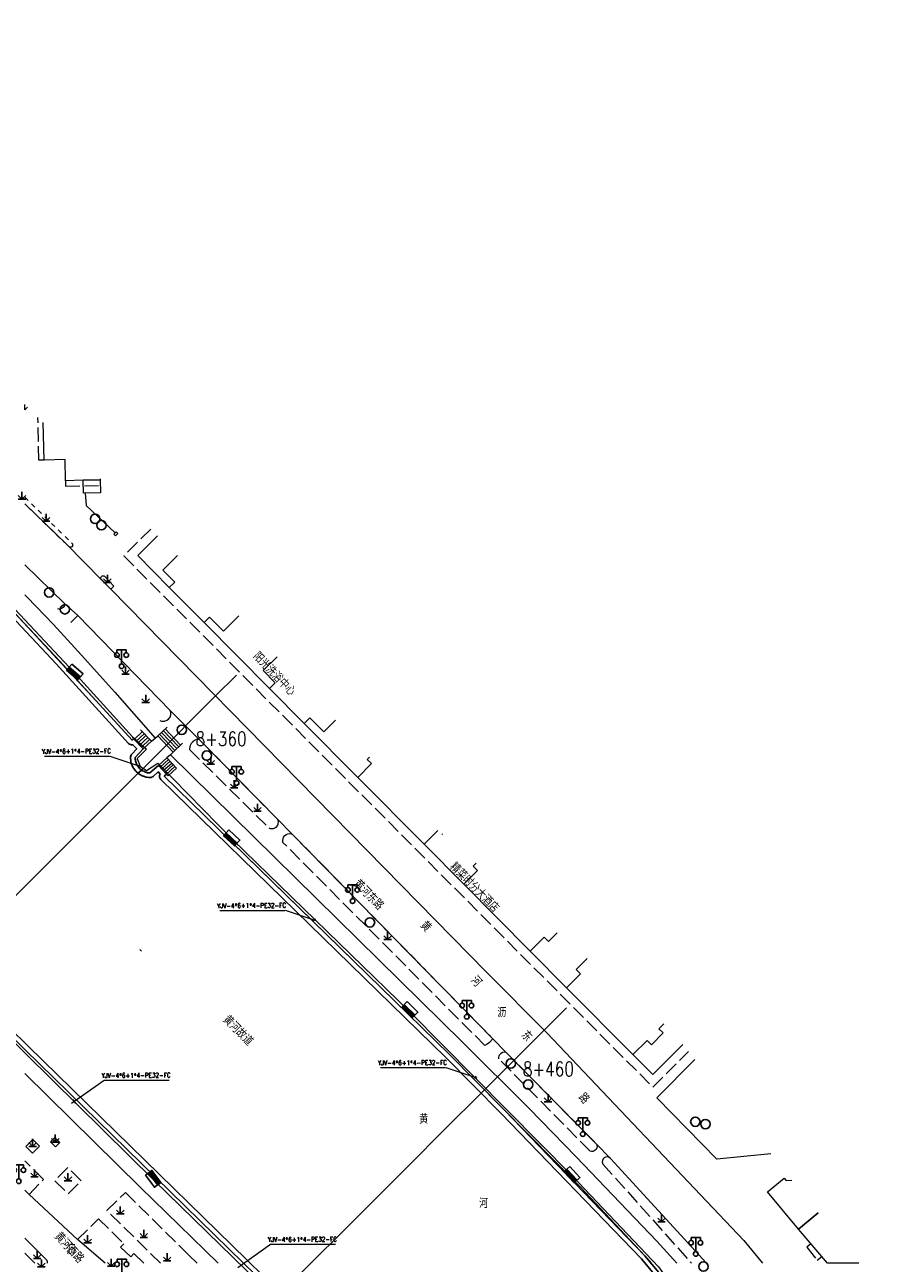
# Model space of a CAD drawing. Extents: x 39508475 to 39522402, y 3783947 to 3795549.
# Tile 323 of 323: x 39517250 to 39517433, y 3793750 to 3794014. Entities that reach past the tile are written whole.
import ezdxf
from ezdxf.enums import TextEntityAlignment as Align

# ---------------------------------------------------------------- set-up
doc = ezdxf.new("R2010")
doc.units = 0
doc.linetypes.add('X0', pattern=[4, 3, -1])
doc.linetypes.add('X6', pattern=[2, 1, -1])
doc.layers.get('0').update_dxf_attribs({"linetype": 'CONTINUOUS'})
for name, color, linetype in [('DLSS', 4, 'CONTINUOUS'), ('JCDL_DMX_F', 30, 'CONTINUOUS'), ('JCDL_JMDD_F', 231, 'CONTINUOUS'), ('JCDL_JMDX_F', 231, 'CONTINUOUS'), ('JCDL_JT_ZJ', 100, 'CONTINUOUS'), ('JCDL_JTD_F', 100, 'CONTINUOUS'), ('JCDL_SX_ZJ', 5, 'CONTINUOUS'), ('JCDL_SXX_F', 5, 'CONTINUOUS'), ('JMD', 6, 'CONTINUOUS'), ('SXSS', 5, 'CONTINUOUS'), ('ZBTZ', 3, 'CONTINUOUS'), ('拆迁面积', 10, 'CONTINUOUS'), ('断面线', 2, 'CONTINUOUS')]:
    doc.layers.add(name, color=color, linetype=linetype)
for name, color, linetype, lineweight in [('JCDL_JMDX', 1, 'CONTINUOUS', 0), ('JCDL_ZBX_F', 7, 'CONTINUOUS', 0), ('TEXTL_ZJ', 7, 'CONTINUOUS', 0), ('道路照明-管道', 40, 'CONTINUOUS', 18)]:
    doc.layers.add(name, color=color, linetype=linetype, lineweight=lineweight)
doc.styles.add('HZ', font='rs', dxfattribs={"width": 0.8, "bigfont": 'hztxt'})
doc.styles.get("Standard").update_dxf_attribs({"font": 'txt', "width": 1.1})
doc.linetypes.add('HOT_WATER_SUPPLY', pattern='A,12.7,-5.08,["HW",Standard,S=2.54,R=0,X=-2.54,Y=-1.27],-5.08', length=22.86)
doc.linetypes.add('X19', pattern='A,4.5,[145,symbolx.shx,S=1,R=0,X=0,Y=1],4.5,-0.5,[146,symbolx.shx,S=1,R=0,X=0,Y=0],-0.5', length=10)
doc.linetypes.add('X35', pattern='A,2,[150,AAA.SHX,S=1,R=0,X=0,Y=1],2,[177,AAA.SHX,S=1,R=0,X=0,Y=0.8],1e-09', length=4)
doc.linetypes.add('ZIGZAG', pattern='A,0.00254,-5.08,[131,ltypeshp.shx,S=5.08,R=0,X=-5.08,Y=0],-10.16,[131,ltypeshp.shx,S=5.08,R=180,X=5.08,Y=0],-5.08', length=20.32254)

# ---------------------------------------------------------------- blocks, each defined once
blk = doc.blocks.new('5820000')
at = {"color": 0, "linetype": 'Continuous'}
blk.add_circle((0, 0), 1, dxfattribs=at)
blk = doc.blocks.new('9530003')
at = {"color": 0}
for p, q in [((-0.8, 0), (0.8, 0)), ((0, 0), (0, 1.6))]:
    blk.add_line(p, q, dxfattribs=at)
at = {"color": 0, "linetype": 'Continuous'}
for points in [[(0, 0), (-0.8, 0.8)], [(0, 0), (0.8, 0.8)]]:
    blk.add_lwpolyline(points, dxfattribs=at)
blk = doc.blocks.new('3521000')
at = {"color": 0}
for p, q in [((-1, 3.5), (1, 3.5)), ((0, 0.5), (0, 3.5))]:
    blk.add_line(p, q, dxfattribs=at)
at = {"color": 0, "linetype": 'Continuous', "flags": 128}
for points in [[(-1, 3.5), (-1, 2.9)], [(1, 3.5), (1, 2.9)]]:
    blk.add_lwpolyline(points, dxfattribs=at)
at = {"color": 0}
for centre in [(-1, 2.4), (1, 2.4), (0, 0)]:
    blk.add_circle(centre, 0.5, dxfattribs=at)
blk = doc.blocks.new('控制箱')
at = {"layer": '拆迁面积', "ltscale": 0.1}
blk.add_hatch(color=3, dxfattribs=at).paths.add_polyline_path([(39516847.8, 3790949.3), (39516847.8, 3790957.8), (39516815.7, 3790957.8), (39516815.7, 3790949.3)])
at = {"layer": '拆迁面积', "color": 3, "ltscale": 0.1}
blk.add_line((39516815.7, 3790957.8), (39516847.8, 3790957.8), dxfattribs=at)
blk.add_lwpolyline([(39516815.7, 3790966.3), (39516847.8, 3790966.3), (39516847.8, 3790949.3), (39516815.7, 3790949.3)], close=True, dxfattribs=at)

msp = doc.modelspace()

# ---------------------------------------------------------------- linework, layer by layer
at = {"layer": 'DLSS', "linetype": 'X6', "lineweight": 0}
for points in [[(39517250, 3793913.44036), (39517259.98601, 3793903.693), (39517260.02731, 3793903.66668), (39517260.13243, 3793903.56462), (39517260.16088, 3793903.52331), (39517260.20576, 3793903.31859), (39517260.19134, 3793903.05139), (39517260.05901, 3793902.87601), (39517259.87018, 3793902.77475), (39517259.76071, 3793902.75755), (39517259.44394, 3793902.82302)], [(39517259.44394, 3793902.82302), (39517258.87585, 3793903.39274), (39517250, 3793912.01234)]]:
    msp.add_lwpolyline(points, dxfattribs=at)
at = {"layer": 'DLSS', "linetype": 'Continuous', "lineweight": 20}
for points in [[(39517250, 3793912.01234), (39517258.87585, 3793903.39274), (39517266.404, 3793895.843), (39517268.393, 3793893.828), (39517348.506, 3793812.11501), (39517361.39963, 3793799.12747), (39517403.44034, 3793754.81485), (39517407.43542, 3793750)], [(39517250, 3793899.02348), (39517258.494, 3793890.783), (39517261.31299, 3793888.177), (39517281.034, 3793867.91701), (39517287.15399, 3793861.809), (39517303.978, 3793844.677), (39517307.08299, 3793841.57), (39517349.84801, 3793797.90401), (39517352.577, 3793795.088), (39517371.93001, 3793775.503), (39517374.99001, 3793772.372), (39517395.44339, 3793750)], [(39517409.19266, 3793773.33172), (39517397.65, 3793772.18601), (39517384.828, 3793785.31501), (39517392.96845, 3793793.49434)], [(39517267.13499, 3793750), (39517261.28, 3793755.043), (39517250.916, 3793764.697), (39517250, 3793765.61002)]]:
    msp.add_lwpolyline(points, dxfattribs=at)
at = {"layer": 'DLSS', "linetype": 'Continuous', "lineweight": 0}
for points in [[(39517250, 3793755.35176), (39517254.66917, 3793750.74948), (39517254.69747, 3793750.67813), (39517254.72075, 3793750.60497), (39517254.73929, 3793750.53048), (39517254.75302, 3793750.45495), (39517254.76188, 3793750.37869), (39517254.76583, 3793750.30202), (39517254.76485, 3793750.22526), (39517254.75896, 3793750.14872), (39517254.74817, 3793750.07271), (39517254.73304, 3793750)], [(39517252.17987, 3793750), (39517251.85901, 3793750.297), (39517250, 3793752.14085)]]:
    msp.add_lwpolyline(points, dxfattribs=at)
at = {"layer": 'JCDL_DMX_F', "color": 3, "linetype": 'X35', "lineweight": 0}
for points in [[(39517250, 3793892.62886), (39517250.512, 3793892.11), (39517256.10685, 3793886.25845), (39517262.13085, 3793879.72662), (39517269.18216, 3793871.84829), (39517277.792, 3793862.045)], [(39517389.11014, 3793750), (39517384.894, 3793754.738), (39517367.681, 3793772.718), (39517357.641, 3793783.039), (39517343.349, 3793797.24401), (39517281.099, 3793858.493)], [(39517250, 3793790.46169), (39517274.63301, 3793766.25), (39517291.29191, 3793750)]]:
    msp.add_lwpolyline(points, dxfattribs=at)
at = {"layer": 'JCDL_JMDX', "color": 6, "lineweight": 0}
for points in [[(39517116.83347, 3794000), (39517135.84601, 3793989.348), (39517137.381, 3793988.336), (39517139.80101, 3793985.75599), (39517143.95, 3793982.09799), (39517151.052, 3793978.067), (39517155.443, 3793976.527), (39517158.465, 3793974.828), (39517159.88299, 3793973.878), (39517161.32399, 3793972.71701), (39517170.338, 3793963.70001), (39517243.23, 3793893.626), (39517265.164, 3793870.073)], [(39517273.2092, 3793861.89393), (39517272.888, 3793861.59001), (39517257.43999, 3793878.55599), (39517250, 3793886.44627)], [(39517280.25441, 3793854.34166), (39517279.761, 3793853.893), (39517340.557, 3793794.61199), (39517368.622, 3793766.134), (39517382.29999, 3793751.58199), (39517383.68164, 3793750)], [(39517296.70023, 3793750), (39517250, 3793795.61753)]]:
    msp.add_lwpolyline(points, dxfattribs=at)
at = {"layer": 'JCDL_JMDX', "color": 6, "linetype": 'X0', "lineweight": 0}
for points in [[(39517254.11299, 3793921.33201), (39517252.98552, 3793921.31165), (39517252.82101, 3793930.42589)], [(39517258.65499, 3793916.94701), (39517258.71417, 3793915.794), (39517266.1027, 3793915.92973)], [(39517276.89669, 3793906.64645), (39517271.123, 3793900.921), (39517383.98601, 3793787.583), (39517391.62278, 3793795.16667)], [(39517417.72147, 3793754.16861), (39517416.828, 3793753.404), (39517419.07601, 3793750.65499), (39517420.03262, 3793751.44298)]]:
    msp.add_lwpolyline(points, dxfattribs=at)
at = {"layer": 'JCDL_JMDX', "color": 6, "linetype": 'X19', "lineweight": 0}
msp.add_lwpolyline([(39517262.858, 3793914.32399), (39517263.135, 3793911.637), (39517269.2596, 3793905.85191)], dxfattribs=at)
at = {"layer": 'JCDL_JMDX', "color": 6, "linetype": 'Continuous', "lineweight": 0}
for points in [[(39517273.34848, 3793861.74673), (39517275.06516, 3793863.37117)], [(39517282.44958, 3793859.80757), (39517279.15758, 3793863.26757)], [(39517282.84772, 3793860.18638), (39517279.55572, 3793863.64638)], [(39517283.24587, 3793860.56519), (39517279.95385, 3793864.02519)], [(39517273.73196, 3793861.34147), (39517275.45333, 3793862.97033)], [(39517274.11545, 3793860.93621), (39517275.84149, 3793862.5695)], [(39517274.49893, 3793860.53095), (39517276.22966, 3793862.16866)], [(39517274.88242, 3793860.12569), (39517276.61783, 3793861.76783)], [(39517275.2659, 3793859.72042), (39517277.006, 3793861.36699)], [(39517281.6533, 3793859.04996), (39517278.3613, 3793862.50996)], [(39517282.05144, 3793859.42876), (39517278.75944, 3793862.88876)], [(39517280.327, 3793857.85), (39517278.54101, 3793856.22602)], [(39517278.88153, 3793855.85152), (39517280.6655, 3793857.47367)], [(39517279.22205, 3793855.47703), (39517281.004, 3793857.09734)], [(39517279.56258, 3793855.10253), (39517281.3425, 3793856.721)], [(39517279.911, 3793854.71934), (39517281.67705, 3793856.34907)], [(39517280.2535, 3793854.34267), (39517282.01753, 3793855.97054)], [(39517280.596, 3793853.966), (39517282.35801, 3793855.592)]]:
    msp.add_lwpolyline(points, dxfattribs=at)
at = {"layer": 'JCDL_JMDX_F', "linetype": 'Continuous', "lineweight": 0}
for points in [[(39517269.85299, 3793905.71701), (39517269.357, 3793905.224), (39517268.99464, 3793905.58856), (39517269.49065, 3793906.08156), (39517269.85299, 3793905.71701)], [(39517274.677, 3793863.772), (39517277.006, 3793861.36699)], [(39517280.352, 3793864.404), (39517278.3613, 3793862.50996)], [(39517272.965, 3793862.152), (39517275.2659, 3793859.72042)], [(39517277.006, 3793861.36699), (39517277.792, 3793862.045)], [(39517277.792, 3793862.045), (39517278.3613, 3793862.50996)], [(39517283.64401, 3793860.944), (39517281.6533, 3793859.04996)], [(39517273.54748, 3793857.92987), (39517275.2659, 3793859.72042)], [(39517273.54859, 3793857.80312), (39517273.54748, 3793857.92987)], [(39517273.55498, 3793857.67652), (39517273.54859, 3793857.80312)], [(39517281.099, 3793858.493), (39517280.327, 3793857.85)], [(39517280.327, 3793857.85), (39517282.35801, 3793855.592)], [(39517281.6533, 3793859.04996), (39517281.099, 3793858.493)], [(39517273.56622, 3793857.55026), (39517273.55498, 3793857.67652)], [(39517273.58229, 3793857.42452), (39517273.56622, 3793857.55026)], [(39517273.60318, 3793857.29949), (39517273.58229, 3793857.42452)], [(39517273.62885, 3793857.17536), (39517273.60318, 3793857.29949)], [(39517273.65927, 3793857.0523), (39517273.62885, 3793857.17536)], [(39517273.69439, 3793856.9305), (39517273.65927, 3793857.0523)], [(39517273.73415, 3793856.81014), (39517273.69439, 3793856.9305)], [(39517273.77851, 3793856.69139), (39517273.73415, 3793856.81014)], [(39517273.82739, 3793856.57443), (39517273.77851, 3793856.69139)], [(39517273.88072, 3793856.45943), (39517273.82739, 3793856.57443)], [(39517273.93842, 3793856.34657), (39517273.88072, 3793856.45943)], [(39517274.00042, 3793856.236), (39517273.93842, 3793856.34657)], [(39517274.06661, 3793856.1279), (39517274.00042, 3793856.236)], [(39517274.1369, 3793856.02241), (39517274.06661, 3793856.1279)], [(39517274.21119, 3793855.9197), (39517274.1369, 3793856.02241)], [(39517274.28936, 3793855.81991), (39517274.21119, 3793855.9197)], [(39517274.37131, 3793855.7232), (39517274.28936, 3793855.81991)], [(39517274.417, 3793855.673), (39517274.37131, 3793855.7232)], [(39517274.45691, 3793855.6297), (39517274.417, 3793855.673)], [(39517274.54603, 3793855.53956), (39517274.45691, 3793855.6297)], [(39517274.63855, 3793855.45291), (39517274.54603, 3793855.53956)], [(39517274.73432, 3793855.36987), (39517274.63855, 3793855.45291)], [(39517274.83321, 3793855.29056), (39517274.73432, 3793855.36987)], [(39517274.93507, 3793855.21511), (39517274.83321, 3793855.29056)], [(39517275.03975, 3793855.14362), (39517274.93507, 3793855.21511)], [(39517275.1471, 3793855.07621), (39517275.03975, 3793855.14362)], [(39517275.25695, 3793855.01296), (39517275.1471, 3793855.07621)], [(39517278.54101, 3793856.22602), (39517276.709, 3793854.607)], [(39517278.54101, 3793856.22602), (39517280.596, 3793853.966)], [(39517275.36916, 3793854.95398), (39517275.25695, 3793855.01296)], [(39517275.48354, 3793854.89934), (39517275.36916, 3793854.95398)], [(39517275.59993, 3793854.84913), (39517275.48354, 3793854.89934)], [(39517275.71817, 3793854.80343), (39517275.59993, 3793854.84913)], [(39517275.83807, 3793854.7623), (39517275.71817, 3793854.80343)], [(39517275.95946, 3793854.7258), (39517275.83807, 3793854.7623)], [(39517276.08217, 3793854.69399), (39517275.95946, 3793854.7258)], [(39517276.206, 3793854.66691), (39517276.08217, 3793854.69399)], [(39517276.33078, 3793854.6446), (39517276.206, 3793854.66691)], [(39517276.45633, 3793854.6271), (39517276.33078, 3793854.6446)], [(39517276.58246, 3793854.61442), (39517276.45633, 3793854.6271)], [(39517276.709, 3793854.607), (39517276.58246, 3793854.61442)]]:
    msp.add_lwpolyline(points, dxfattribs=at)
at = {"layer": 'JCDL_SXX_F', "color": 142, "linetype": 'Continuous', "lineweight": 0, "true_color": 0x00a0e9}
msp.add_lwpolyline([(39517274.90011, 3793816.60369), (39517274.52562, 3793816.93498)], dxfattribs=at)
at = {"layer": 'JCDL_ZBX_F', "color": 114, "linetype": 'X0', "lineweight": 0, "true_color": 0x009944}
for points in [[(39517269.022, 3793894.43799), (39517268.393, 3793893.828), (39517266.3684, 3793895.87654), (39517266.30897, 3793895.95412), (39517266.25214, 3793896.0889), (39517266.23811, 3793896.18561), (39517266.24394, 3793896.28317), (39517266.2694, 3793896.37752), (39517266.34187, 3793896.50458), (39517266.44923, 3793896.60393), (39517266.53538, 3793896.65008), (39517266.70705, 3793896.68139), (39517266.84603, 3793896.65776), (39517267.02563, 3793896.57386), (39517267.131, 3793896.45), (39517269.022, 3793894.43799)], [(39517258.494, 3793890.783), (39517258.47936, 3793890.49012), (39517258.3894, 3793890.21097), (39517258.18126, 3793889.90987), (39517257.95578, 3793889.74016), (39517257.72492, 3793889.62309), (39517257.46669, 3793889.56911), (39517257.24646, 3793889.57151), (39517257.03101, 3793889.617)], [(39517259.843, 3793886.72), (39517261.31299, 3793888.177)], [(39517278.843, 3793865.81199), (39517279.18013, 3793865.69033), (39517279.53587, 3793865.64632), (39517279.81642, 3793865.66772), (39517280.31315, 3793865.83477), (39517280.678, 3793866.10001), (39517280.98873, 3793866.51543), (39517281.15684, 3793867.03918), (39517281.15694, 3793867.48673), (39517281.034, 3793867.91701)], [(39517285.15, 3793859.598), (39517302.086, 3793842.91099), (39517302.38783, 3793842.7768), (39517302.71336, 3793842.72052), (39517303.0492, 3793842.74667), (39517303.50931, 3793842.93491), (39517303.81113, 3793843.20136), (39517303.99049, 3793843.47879), (39517304.07759, 3793843.71105), (39517304.11549, 3793844.22288), (39517303.978, 3793844.677), (39517287.15399, 3793861.809), (39517286.84823, 3793861.76592), (39517286.65269, 3793861.71382), (39517286.19789, 3793861.5088), (39517285.85247, 3793861.25265), (39517285.51655, 3793860.86374), (39517285.27032, 3793860.44267), (39517285.15355, 3793859.80392), (39517285.15, 3793859.598)], [(39517305.086, 3793839.78601), (39517305.03839, 3793840.12901), (39517305.11634, 3793840.64119), (39517305.23403, 3793840.91385), (39517305.43596, 3793841.18144), (39517305.74943, 3793841.4419), (39517306.14553, 3793841.61528), (39517306.45227, 3793841.65846), (39517306.83312, 3793841.64176), (39517307.08299, 3793841.57), (39517349.84801, 3793797.90401), (39517349.15253, 3793797.07719), (39517348.6792, 3793796.70606), (39517348.192, 3793796.42699), (39517305.086, 3793839.78601)], [(39517351.15319, 3793793.62629), (39517351.13943, 3793793.94189), (39517351.20478, 3793794.25102), (39517351.30552, 3793794.47068), (39517351.63447, 3793794.84282), (39517351.95385, 3793795.02002), (39517352.34009, 3793795.09963), (39517352.577, 3793795.088), (39517372.00153, 3793775.43062), (39517372.10444, 3793774.81704), (39517371.89674, 3793774.27172), (39517371.51738, 3793773.95304), (39517371.18314, 3793773.84882), (39517370.89543, 3793773.84796), (39517370.61801, 3793773.924), (39517351.15319, 3793793.62629)], [(39517250.247, 3793774.92023), (39517251.652, 3793773.50823), (39517253.11, 3793774.959), (39517251.705, 3793776.37099), (39517250.247, 3793774.92023)], [(39517255.51887, 3793775.9071), (39517256.56588, 3793774.8621), (39517257.49, 3793775.78801), (39517256.443, 3793776.83301), (39517255.51887, 3793775.9071)], [(39517250, 3793765.61002), (39517250.916, 3793764.697), (39517253.985, 3793767.892), (39517250, 3793771.82823)], [(39517374.99001, 3793772.372), (39517374.44587, 3793772.6881), (39517374.23264, 3793772.712), (39517373.88599, 3793772.64993), (39517373.62023, 3793772.51092), (39517373.38116, 3793772.26123), (39517373.23672, 3793771.93531), (39517373.20782, 3793771.65105), (39517373.35064, 3793771.16914), (39517392.22456, 3793750)], [(39517256.41541, 3793767.61163), (39517259.2764, 3793764.80963), (39517262.02001, 3793767.611), (39517259.159, 3793770.413), (39517256.41541, 3793767.61163)], [(39517278.97067, 3793750), (39517267.503, 3793761.245), (39517271.477, 3793765.088), (39517285.01292, 3793751.72052), (39517286.75512, 3793750)], [(39517261.28, 3793755.043), (39517265.75399, 3793759.499), (39517271.157, 3793754.12799), (39517270.43799, 3793753.417), (39517272.62901, 3793751.362), (39517273.299, 3793752.05), (39517275.39761, 3793750)]]:
    msp.add_lwpolyline(points, dxfattribs=at)
at = {"layer": 'JMD', "color": 6, "linetype": 'Continuous', "lineweight": 0}
for points in [[(39517250.5893, 3793932.63015), (39517250, 3793932.04963), (39517250, 3793933.21219)], [(39517266.07973, 3793917.33031), (39517266.08528, 3793917.12706), (39517262.4804, 3793917.03971), (39517258.65499, 3793916.94701), (39517258.63178, 3793921.45553), (39517254.11299, 3793921.33201), (39517253.89336, 3793929.36673)], [(39517266.12537, 3793914.37154), (39517262.52, 3793914.31908), (39517262.4804, 3793917.03971), (39517266.08528, 3793917.12706), (39517266.12537, 3793914.37154)], [(39517282.59584, 3793901.01742), (39517279.45901, 3793897.899), (39517282.01369, 3793895.33309), (39517280.84331, 3793894.16783), (39517274.08995, 3793900.972), (39517278.34997, 3793905.21105)], [(39517292.43301, 3793884.86799), (39517289.44633, 3793887.8678), (39517288.26434, 3793886.69096), (39517280.84331, 3793894.16783), (39517282.01369, 3793895.33309), (39517279.45901, 3793897.899), (39517282.59584, 3793901.01742)], [(39517303.8373, 3793879.39381), (39517300.858, 3793876.432), (39517303.4127, 3793873.86609), (39517302.19588, 3793872.6546), (39517288.26434, 3793886.69096), (39517289.44633, 3793887.8678), (39517292.43301, 3793884.86799), (39517295.67206, 3793888.10209)], [(39517295.67206, 3793888.10209), (39517292.43301, 3793884.86799)], [(39517316.30006, 3793865.86528), (39517313.832, 3793863.40101), (39517310.84533, 3793866.40079), (39517309.6169, 3793865.17774), (39517302.19588, 3793872.6546), (39517303.4127, 3793873.86609), (39517300.858, 3793876.432), (39517303.8373, 3793879.39381)], [(39517323.54837, 3793857.99711), (39517323.07201, 3793857.505), (39517323.98254, 3793856.59176), (39517321.04539, 3793853.66327), (39517309.6169, 3793865.17774), (39517310.84533, 3793866.40079)], [(39517310.84533, 3793866.40079), (39517313.832, 3793863.40101), (39517316.30006, 3793865.86528)], [(39517338.13892, 3793842.31173), (39517335.22287, 3793839.37911), (39517321.04539, 3793853.66327), (39517323.98254, 3793856.59176), (39517323.07201, 3793857.505), (39517323.54837, 3793857.99711)], [(39517346.2796, 3793835.34025), (39517345.68499, 3793834.72599), (39517346.59554, 3793833.81276), (39517343.65633, 3793830.8822), (39517335.22287, 3793839.37911), (39517338.13892, 3793842.31173)], [(39517339.14284, 3793841.45199), (39517339.13001, 3793841.439), (39517338.96639, 3793841.6031)], [(39517363.58268, 3793820.52232), (39517361.74301, 3793818.66), (39517360.8123, 3793819.59345), (39517357.82099, 3793816.61096), (39517343.65633, 3793830.8822), (39517346.59554, 3793833.81276), (39517345.68499, 3793834.72599), (39517346.2796, 3793835.34025)], [(39517369.97399, 3793815.04897), (39517367.645, 3793812.643), (39517368.55555, 3793811.72976), (39517365.59525, 3793808.77821), (39517357.82099, 3793816.61096), (39517360.8123, 3793819.59345), (39517361.74301, 3793818.66), (39517363.58268, 3793820.52232)], [(39517386.3216, 3793801.04928), (39517385.30951, 3793800.04018), (39517386.221, 3793799.12599), (39517383.703, 3793796.577), (39517382.7723, 3793797.51046), (39517379.75993, 3793794.50696), (39517365.59525, 3793808.77821), (39517368.55555, 3793811.72976), (39517367.645, 3793812.643), (39517369.97399, 3793815.04897)], [(39517390.43993, 3793796.63665), (39517383.99899, 3793790.236), (39517379.75993, 3793794.50696), (39517382.7723, 3793797.51046), (39517383.703, 3793796.577), (39517386.221, 3793799.12599), (39517385.30951, 3793800.04018), (39517386.3216, 3793801.04928)], [(39517419.307, 3793760.76213), (39517415.09497, 3793757.26614), (39517408.494, 3793765.26), (39517412.036, 3793768.17501)], [(39517412.036, 3793768.17501), (39517412.436, 3793767.61801), (39517413.68735, 3793767.74595)], [(39517427.96694, 3793750), (39517421.25618, 3793750), (39517415.09497, 3793757.26614), (39517419.307, 3793760.76213)]]:
    msp.add_lwpolyline(points, dxfattribs=at)
at = {"layer": 'SXSS', "color": 6, "linetype": 'HOT_WATER_SUPPLY', "ltscale": 0.5, "flags": 128}
for points in [[(39517625.81057, 3793426.32866), (39517624.61338, 3793428.37778, -0.14654869), (39517624.47824, 3793428.93551), (39517624.50551, 3793429.44658, -0.026147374), (39517624.51652, 3793429.55051), (39517624.74157, 3793430.96426, -0.022987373), (39517624.76018, 3793431.05426), (39517625.14553, 3793432.56468), (39517625.17007, 3793433.5335), (39517624.97947, 3793434.48152), (39517624.36795, 3793435.82516), (39517616.02712, 3793449.93719, -0.079651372), (39517615.91121, 3793450.2318), (39517614.44744, 3793456.90681), (39517614.09608, 3793458.11331), (39517613.77529, 3793458.76727), (39517613.18869, 3793459.6037), (39517596.9582, 3793479.56398), (39517591.66914, 3793486.06847), (39517589.76918, 3793484.45792, -0.414213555), (39517588.35975, 3793484.57412), (39517586.89459, 3793486.30257, -0.414213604), (39517587.01079, 3793487.712), (39517588.83163, 3793489.25547), (39517580.29759, 3793499.35456), (39517566.18219, 3793516.05856, -0.00186307), (39517566.1774, 3793516.06427), (39517538.92274, 3793548.80902), (39517515.0994, 3793577.43127, -0.00498337), (39517515.0868, 3793577.44671), (39517501.69081, 3793594.20971, -0.297001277), (39517501.58529, 3793595.29631), (39517501.3077, 3793595.63956), (39517500.64748, 3793595.07863), (39517500.22144, 3793594.71666, -0.222103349), (39517499.40483, 3793594.49316), (39517499.27387, 3793594.51563, -0.008928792), (39517499.23878, 3793594.5223), (39517498.83535, 3793594.60646, -0.026798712), (39517498.73181, 3793594.63392), (39517498.33969, 3793594.76076, -0.031266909), (39517498.22345, 3793594.80656), (39517497.72598, 3793595.03946, -0.031266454), (39517497.61635, 3793595.09941), (39517497.26782, 3793595.31933, -0.031267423), (39517497.16652, 3793595.39247), (39517496.74216, 3793595.74123, -0.033527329), (39517496.64459, 3793595.83303), (39517496.32131, 3793596.18087, -0.03084204), (39517496.24313, 3793596.27615), (39517495.95827, 3793596.67056, -0.024964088), (39517495.90395, 3793596.75428), (39517495.76605, 3793596.99199, -0.026797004), (39517495.71735, 3793597.08739), (39517495.49413, 3793597.58928, -0.040209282), (39517495.44086, 3793597.74076), (39517495.26593, 3793598.40438, -0.049281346), (39517495.23474, 3793598.59853), (39517495.18476, 3793599.42003, -0.241104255), (39517495.55007, 3793600.25505), (39517496.95148, 3793601.40046), (39517496.64352, 3793601.80988, -0.300866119), (39517495.60602, 3793602.18599), (39517481.17402, 3793621.63), (39517446.4015, 3793668.56471, -0.000830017), (39517446.39953, 3793668.56738), (39517410.89133, 3793716.82924), (39517409.92966, 3793717.73484), (39517408.50842, 3793718.45853), (39517408.08577, 3793718.53008), (39517406.14793, 3793718.11607, -0.030900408), (39517406.02581, 3793718.09777), (39517405.86147, 3793718.08345, -0.015936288), (39517405.79783, 3793718.07994), (39517405.30322, 3793718.06848, -0.015297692), (39517405.24204, 3793718.06893), (39517404.91219, 3793718.08147, -0.022950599), (39517404.82076, 3793718.08916), (39517404.32972, 3793718.15325, -0.028688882), (39517404.21706, 3793718.17459), (39517403.57687, 3793718.33432, -0.017212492), (39517403.5107, 3793718.35327), (39517403.19669, 3793718.45502, -0.032133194), (39517403.07733, 3793718.50236), (39517402.33204, 3793718.85491, -0.029075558), (39517402.23007, 3793718.91062), (39517401.81039, 3793719.17264, -0.022949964), (39517401.73488, 3793719.22474), (39517401.34098, 3793719.52412, -0.034538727), (39517401.23715, 3793719.615), (39517400.54005, 3793720.31573, -0.016486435), (39517400.49512, 3793720.36398), (39517399.42304, 3793721.59411), (39517386.71113, 3793736.17998, -0.039932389), (39517386.61627, 3793736.30818), (39517386.13099, 3793737.08703, -0.049726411), (39517386.04329, 3793737.26501), (39517385.72132, 3793738.12438, -0.037195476), (39517385.67967, 3793738.267), (39517385.58401, 3793738.71635, -0.028924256), (39517385.56652, 3793738.83061), (39517385.50899, 3793739.44027, -0.028924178), (39517385.50479, 3793739.55579), (39517385.5147, 3793740.0151, -0.02065807), (39517385.5199, 3793740.09753), (39517385.55176, 3793740.40222, -0.041418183), (39517385.5825, 3793740.56472), (39517385.90818, 3793741.74252, -0.028689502), (39517385.94502, 3793741.8511), (39517386.93527, 3793744.29836), (39517386.35005, 3793745.1966), (39517381.55605, 3793750.91285), (39517351.63366, 3793781.94768), (39517339.85174, 3793793.90298), (39517304.88985, 3793827.99364), (39517279.06287, 3793853.17703, -0.334528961), (39517278.88022, 3793854.36653), (39517278.46443, 3793854.8238), (39517277.3712, 3793853.85768, -0.198112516), (39517276.65046, 3793853.60872), (39517276.52393, 3793853.61614, -0.019993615), (39517276.44437, 3793853.624), (39517276.06792, 3793853.67649, -0.038404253), (39517275.91807, 3793853.70926), (39517275.312, 3793853.89148, -0.033600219), (39517275.18632, 3793853.93868), (39517274.95554, 3793854.04352, -0.019195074), (39517274.88693, 3793854.07793), (39517274.66487, 3793854.20016, -0.023995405), (39517274.58315, 3793854.2504), (39517274.26926, 3793854.46475, -0.030116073), (39517274.17414, 3793854.53848), (39517273.84281, 3793854.82884, -0.049508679), (39517273.70782, 3793854.97308), (39517273.20636, 3793855.62816, -0.045208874), (39517273.11004, 3793855.78077), (39517272.93701, 3793856.1192, -0.030169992), (39517272.8887, 3793856.22967), (39517272.7358, 3793856.64596, -0.031265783), (39517272.70013, 3793856.76571), (39517272.62883, 3793857.07447, -0.034720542), (39517272.60706, 3793857.21147), (39517272.55136, 3793857.84185, -0.216537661), (39517272.82599, 3793858.62229), (39517273.88456, 3793859.7253), (39517273.0533, 3793860.60376, -0.254878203), (39517272.14859, 3793860.91675), (39517256.70645, 3793877.87629), (39517249.27244, 3793885.76023), (39517242.51927, 3793892.9221), (39517201.05827, 3793932.78024), (39517169.64497, 3793962.9791, -0.004968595), (39517169.63078, 3793962.99302), (39517160.65476, 3793971.97201), (39517159.28986, 3793973.0717), (39517157.94087, 3793973.97547), (39517155.02933, 3793975.61236), (39517150.72105, 3793977.12336, -0.04476218), (39517150.55839, 3793977.19732), (39517146.76229, 3793979.35193), (39517143.45638, 3793981.22831, -0.051632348), (39517143.28867, 3793981.3479), (39517139.13968, 3793985.0059, -0.023704), (39517139.07165, 3793985.07186), (39517136.73223, 3793987.56596), (39517135.83391, 3793988.1582), (39517135.32573, 3793988.49324), (39517116.3447, 3793999.12759, -0.000353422), (39517116.34346, 3793999.12828), (39517108.7759, 3794003.38217)], [(39517091.34884, 3793938.89823), (39517120.73678, 3793918.6078), (39517129.27617, 3793912.71192, -0.018762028), (39517129.33626, 3793912.66701), (39517137.34558, 3793906.19924), (39517140.22166, 3793904.31506), (39517140.9423, 3793903.97077), (39517141.49897, 3793903.73419), (39517142.05454, 3793903.52245, -0.061990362), (39517142.27273, 3793903.40664), (39517145.01232, 3793901.48462, -0.033278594), (39517145.11585, 3793901.40119), (39517160.47786, 3793887.2372, -0.038232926), (39517160.5819, 3793887.12541), (39517161.5849, 3793885.86742, -0.026156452), (39517161.64572, 3793885.78237), (39517162.68145, 3793884.16112), (39517164.06474, 3793881.99581), (39517165.75411, 3793879.64999), (39517166.65616, 3793878.60953), (39517217.02042, 3793829.19259), (39517218.30974, 3793830.65127, -0.418890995), (39517219.73314, 3793830.72761), (39517234.88913, 3793816.8946, -0.41421405), (39517234.95361, 3793815.48186), (39517233.15187, 3793813.50781), (39517234.99919, 3793811.66848), (39517250.69877, 3793796.33288), (39517297.39899, 3793750.71535), (39517304.66093, 3793743.62178), (39517310.28576, 3793738.12734, -0.008424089), (39517310.30947, 3793738.1034), (39517321.19707, 3793726.72661), (39517337.64047, 3793709.5444, -0.018812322), (39517337.6904, 3793709.48813), (39517362.22173, 3793679.65543), (39517368.33766, 3793673.53072), (39517369.34764, 3793673.06343, -0.022707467), (39517369.42821, 3793673.02161), (39517370.43435, 3793672.43998, -0.024977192), (39517370.51819, 3793672.38575), (39517371.67071, 3793671.55591, -0.02848419), (39517371.75916, 3793671.48423), (39517373.00069, 3793670.35526, -0.022824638), (39517373.06534, 3793670.29086), (39517373.50153, 3793669.81465, -0.015029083), (39517373.54077, 3793669.76913), (39517374.1915, 3793668.96682, -0.015028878), (39517374.22794, 3793668.91903), (39517374.60387, 3793668.39394, -0.011634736), (39517374.63007, 3793668.35548), (39517374.84074, 3793668.03026, -0.016968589), (39517374.87568, 3793667.97209), (39517375.62775, 3793666.61785, -0.025051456), (39517375.67192, 3793666.52798), (39517376.13171, 3793665.46064, -0.020316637), (39517376.16079, 3793665.3848), (39517376.44988, 3793664.52825, -0.020085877), (39517376.47248, 3793664.45119), (39517376.78585, 3793663.1987, -0.024323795), (39517376.80484, 3793663.10333), (39517376.96849, 3793662.00484), (39517379.11021, 3793658.13043), (39517426.30887, 3793594.87793, -0.003926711), (39517426.31817, 3793594.86527), (39517434.81967, 3793583.09072), (39517436.76439, 3793584.42799, -0.406736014), (39517438.14022, 3793584.19151), (39517450.19222, 3793567.59151, -0.406158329), (39517449.9926, 3793566.21129), (39517448.29566, 3793564.90632), (39517450.25115, 3793562.1017), (39517459.86513, 3793549.11166), (39517497.17498, 3793502.62951), (39517557.06115, 3793433.10859), (39517565.52492, 3793427.25339, -0.065159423), (39517565.71739, 3793427.07929), (39517585.85926, 3793403.42299), (39517587.19575, 3793402.65261), (39517588.57126, 3793402.37875, -0.20278634), (39517589.21574, 3793401.94098), (39517590.69775, 3793399.64898)]]:
    msp.add_lwpolyline(points, format="xyb", dxfattribs=at)
at = {"layer": 'SXSS', "flags": 128}
for points in [[(39517090.78067, 3793938.07532), (39517120.16861, 3793917.78489), (39517128.708, 3793911.88901), (39517136.75599, 3793905.39001), (39517139.72991, 3793903.44173), (39517140.531, 3793903.05901), (39517141.12521, 3793902.80648), (39517141.6984, 3793902.58802), (39517144.438, 3793900.666), (39517159.8, 3793886.50201), (39517160.80301, 3793885.24401), (39517161.83873, 3793883.62275), (39517163.237, 3793881.434), (39517164.96899, 3793879.02901), (39517165.927, 3793877.92399), (39517217.072, 3793827.741), (39517219.05901, 3793829.989), (39517234.215, 3793816.15599), (39517231.76779, 3793813.47475), (39517232.44123, 3793812.80422), (39517234.297, 3793810.95647), (39517250, 3793795.61753), (39517296.70023, 3793750), (39517303.96216, 3793742.90643)], [(39517387.155, 3793745.793), (39517382.29999, 3793751.58199), (39517352.34975, 3793782.64571), (39517340.557, 3793794.61199), (39517305.58798, 3793828.70961), (39517279.761, 3793853.893), (39517280.2535, 3793854.34267), (39517278.54101, 3793856.22602), (39517276.709, 3793854.607), (39517276.58246, 3793854.61442), (39517276.206, 3793854.66691), (39517275.59993, 3793854.84913), (39517275.36916, 3793854.95398), (39517275.1471, 3793855.07621), (39517274.83321, 3793855.29056), (39517274.50188, 3793855.58092), (39517274.00042, 3793856.236), (39517273.82739, 3793856.57443), (39517273.67449, 3793856.99073), (39517273.60318, 3793857.29949), (39517273.54748, 3793857.92987), (39517275.2659, 3793859.72042), (39517273.2092, 3793861.89393), (39517272.888, 3793861.59001), (39517257.43999, 3793878.55599), (39517250, 3793886.44627), (39517243.23, 3793893.626)]]:
    msp.add_lwpolyline(points, dxfattribs=at)
at = {"layer": '断面线', "color": 1, "flags": 128}
for points in [[(39517208.5596, 3793788.93758), (39517217.35367, 3793797.72613), (39517229.88854, 3793810.25313), (39517232.44123, 3793812.80422), (39517232.7354, 3793813.0982), (39517239.89386, 3793820.25216), (39517247.30435, 3793827.65799), (39517253.86307, 3793834.21259), (39517261.63374, 3793841.97839), (39517268.5797, 3793848.91999), (39517274.36241, 3793854.69906), (39517274.87104, 3793855.23515), (39517283.48376, 3793863.81468), (39517284.31351, 3793864.64392), (39517290.72431, 3793871.05069), (39517295.16354, 3793875.48713)], [(39517278.01427, 3793716.97483), (39517290.77181, 3793729.72436), (39517301.25939, 3793740.20535), (39517303.96216, 3793742.90643), (39517304.3567, 3793743.30072), (39517311.06019, 3793750), (39517318.14485, 3793757.08021), (39517325.37042, 3793764.30124), (39517332.2792, 3793771.20568), (39517339.22842, 3793778.15053), (39517347.77099, 3793786.68774), (39517348.07093, 3793786.98749), (39517350.86197, 3793789.77677), (39517353.69813, 3793792.61116), (39517354.36548, 3793793.27809), (39517360.81142, 3793799.71998), (39517365.58085, 3793804.48641)]]:
    msp.add_lwpolyline(points, dxfattribs=at)
at = {"layer": '断面线'}
for centre in [(39517283.48376, 3793863.81468), (39517353.69813, 3793792.61116)]:
    msp.add_circle(centre, 1, dxfattribs=at)
at = {"layer": '道路照明-管道', "color": 0, "ltscale": 0.1}
for p, q in [((39517254.23389, 3793858.21765), (39517268.10338, 3793858.21765)), ((39517268.13961, 3793858.22297), (39517274.73561, 3793856.01461)), ((39517274.64004, 3793856.30773), (39517274.21819, 3793855.97409)), ((39517291.62021, 3793825.29304), (39517305.4897, 3793825.29304)), ((39517305.52593, 3793825.29836), (39517312.12193, 3793823.09)), ((39517312.02636, 3793823.38312), (39517311.60451, 3793823.04948)), ((39517325.93229, 3793791.76047), (39517339.80178, 3793791.76047)), ((39517339.83801, 3793791.76579), (39517346.43401, 3793789.55743)), ((39517260.00509, 3793784.12244), (39517266.97465, 3793789.06597)), ((39517266.97465, 3793789.06597), (39517280.84414, 3793789.06597)), ((39517346.33844, 3793789.85055), (39517345.91659, 3793789.51691)), ((39517260.23303, 3793784.92176), (39517260.81203, 3793784.07825)), ((39517295.48354, 3793749.1183), (39517302.45311, 3793754.06182)), ((39517302.45311, 3793754.06182), (39517316.32259, 3793754.06182))]:
    msp.add_line(p, q, dxfattribs=at)
at = {"layer": '道路照明-管道', "linetype": 'ZIGZAG', "ltscale": 0.05, "flags": 128}
for points in [[(39517116.79434, 3794014.23872), (39517111.52443, 3794014.23872), (39517090.54133, 3793938.49885), (39517095.37021, 3793935.17833), (39517139.66562, 3793903.10909), (39517141.49551, 3793902.15295), (39517144.25488, 3793900.0228), (39517159.63719, 3793885.95318), (39517162.02027, 3793882.1941), (39517165.40681, 3793877.68318), (39517180.40916, 3793863.24589), (39517211.7233, 3793830.99391), (39517216.51631, 3793827.69764), (39517218.96212, 3793829.32658), (39517233.63698, 3793816.04448), (39517231.13964, 3793813.19257), (39517244.87382, 3793799.91047), (39517277.58766, 3793767.63586), (39517314.17626, 3793732.05497), (39517335.40234, 3793709.68143), (39517337.53459, 3793707.23803), (39517347.25514, 3793695.64751), (39517360.94313, 3793678.94202), (39517367.7888, 3793672.09378), (39517369.85832, 3793670.9034), (39517371.92783, 3793669.21182), (39517373.24481, 3793667.64552), (39517373.9974, 3793666.32986), (39517374.93808, 3793663.94909), (39517375.62794, 3793661.06713), (39517381.34504, 3793652.69657), (39517410.62385, 3793612.88469), (39517434.51237, 3793580.87585), (39517437.22095, 3793582.57954), (39517442.43739, 3793575.46409), (39517448.48235, 3793567.17858), (39517446.07476, 3793565.1742), (39517459.21627, 3793547.2352), (39517470.05047, 3793533.50535), (39517502.18805, 3793493.83266), (39517534.11637, 3793456.58284), (39517556.32277, 3793431.25604), (39517564.84967, 3793425.74405), (39517568.46107, 3793421.23426)], [(39517116.65583, 3794013.5099), (39517112.57236, 3794013.41924), (39517109.94081, 3794004.26322), (39517138.06891, 3793988.55169), (39517141.88013, 3793984.56292), (39517144.78393, 3793982.02461), (39517150.41002, 3793978.94237), (39517154.22124, 3793977.67321), (39517158.21396, 3793975.76949), (39517161.93444, 3793973.04986), (39517177.85003, 3793957.23031), (39517187.46885, 3793948.16492), (39517208.74095, 3793927.53529), (39517227.08858, 3793909.90653), (39517244.71494, 3793892.91217), (39517260.50428, 3793876.05055), (39517272.964, 3793862.3022), (39517275.95854, 3793859.67323), (39517273.96218, 3793857.67885), (39517274.59736, 3793855.95642), (39517275.95854, 3793855.14053), (39517278.40859, 3793856.68164), (39517294.39372, 3793840.33396), (39517332.17833, 3793803.64985), (39517366.78172, 3793768.68128), (39517385.24424, 3793749.204), (39517388.78322, 3793744.21804), (39517387.51279, 3793740.86384), (39517387.24055, 3793738.86946), (39517388.42022, 3793736.87508), (39517399.49091, 3793724.00222), (39517402.40852, 3793720.41429), (39517404.31414, 3793719.59841), (39517406.21975, 3793719.41711), (39517408.8513, 3793720.05168), (39517412.39028, 3793717.96664), (39517435.63361, 3793686.09751), (39517466.24506, 3793644.43075), (39517494.70295, 3793606.05071), (39517498.67986, 3793601.07442), (39517495.79135, 3793598.81998), (39517496.60374, 3793596.7459), (39517497.95769, 3793595.48343), (39517499.76303, 3793595.03255), (39517501.47808, 3793596.29502), (39517524.50766, 3793568.65847), (39517556.32408, 3793530.42656), (39517586.41183, 3793494.63466), (39517614.59579, 3793460.31908), (39517615.85952, 3793458.15483), (39517616.85241, 3793454.09685)]]:
    msp.add_lwpolyline(points, dxfattribs=at)

# ---------------------------------------------------------------- block references
at = {"layer": 'JCDL_JMDD_F'}
for p in [(39517270.664, 3793877.36699), (39517295.2, 3793852.458), (39517319.955, 3793827.25699), (39517344.31099, 3793802.581), (39517369.054, 3793777.55399), (39517248.724, 3793767.48701), (39517393.166, 3793751.978), (39517270.692, 3793747.38801)]:
    msp.add_blockref('3521000', p, dxfattribs=at)
at = {"layer": 'JCDL_JTD_F'}
for p in [(39517265.01199, 3793908.81199), (39517266.349, 3793907.463), (39517255.217, 3793893.138), (39517258.54736, 3793889.51763), (39517288.83301, 3793858.301), (39517323.65499, 3793822.716), (39517357.40999, 3793788.11501), (39517393.073, 3793780.177), (39517395.22045, 3793779.69902), (39517394.80999, 3793749.299)]:
    msp.add_blockref('5820000', p, dxfattribs=at)
at = {"layer": 'ZBTZ'}
for p in [(39517249.39933, 3793913.00435), (39517254.5345, 3793908.3097), (39517267.61734, 3793895.257), (39517271.47454, 3793875.71194), (39517275.80711, 3793869.64601), (39517289.66626, 3793856.44536), (39517294.66552, 3793851.44612), (39517299.66479, 3793846.44689), (39517327.42154, 3793819.0481), (39517361.64722, 3793784.4697), (39517251.67849, 3793774.9396), (39517256.50439, 3793775.8476), (39517252.08275, 3793768.40375), (39517259.21772, 3793767.6113), (39517270.38867, 3793760.51267), (39517385.86485, 3793758.8197), (39517263.41825, 3793754.35375), (39517275.38792, 3793755.51342), (39517252.6467, 3793750.99349), (39517280.38717, 3793750.51417), (39517253.54399, 3793749.22116), (39517268.4175, 3793749.3545)]:
    msp.add_blockref('9530003', p, dxfattribs=at)
at = {"layer": '拆迁面积', "color": 3, "zscale": 0.1}
for p, xscale, yscale, rotation in [((36275574.74927, 6085379.06757), 0.09999999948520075, 0.09999999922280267, 319.2642665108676), ((36369672.9809, 6212930.29403), 0.09999999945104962, 0.09999999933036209, 316.9763178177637), ((36431308.42824, 6290996.71327), 0.09999999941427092, 0.09999999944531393, 315.5406431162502), ((36539401.77764, 6418885.67432), 0.09999999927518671, 0.09999999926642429, 313.1236116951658), ((37473929.70903, 7197331.50742), -0.1000000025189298, 0.09999999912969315, 126.4584977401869)]:
    msp.add_blockref('控制箱', p, dxfattribs=dict(at, xscale=xscale, yscale=yscale, rotation=rotation))

# ---------------------------------------------------------------- texts
at = {"layer": 'JCDL_JT_ZJ', "lineweight": 0, "style": 'HZ', "width": 0.8}
for s, p in [('黄             河             东               路', (39517333.79729, 3793821.54332)), ('黄河西路', (39517255.7368, 3793755.1926))]:
    msp.add_text(s, height=1.8, rotation=312.6252419, dxfattribs=at).set_placement(p, align=Align.BOTTOM_LEFT)
for p in [(39517350.81887, 3793801.95387), (39517258.88056, 3793751.36179)]:
    msp.add_text('沥', height=1.8, dxfattribs=at).set_placement(p, align=Align.BOTTOM_LEFT)
at = {"layer": 'JCDL_SX_ZJ', "lineweight": 0, "style": 'HZ', "width": 0.8}
for s, p in [('黄', (39517334.14489, 3793779.2496)), ('河', (39517346.9376, 3793761.26083))]:
    msp.add_text(s, height=1.8, dxfattribs=at).set_placement(p, align=Align.BOTTOM_LEFT)
at = {"layer": 'TEXTL_ZJ', "style": 'HZ', "width": 0.8}
for s, height, rotation, p in [('阳光洗浴中心', 1.8, -45.9093808, (39517298.1089, 3793878.89079)), ('YJV-4*6+1*4-PE32-FC', 1, 0.4259321, (39517253.64689, 3793858.38494)), ('精菜时分大酒店', 1.8, -45.3350598, (39517340.1104, 3793833.96829)), ('黄河东路', 1.8, -45.3809457, (39517319.58294, 3793830.32636)), ('YJV-4*6+1*4-PE32-FC', 1, 0.4259321, (39517291.03321, 3793825.46033)), ('黄河故道', 1.8, -45.1713301, (39517291.70526, 3793801.35868)), ('YJV-4*6+1*4-PE32-FC', 1, 0.4259321, (39517325.34529, 3793791.92776)), ('YJV-4*6+1*4-PE32-FC', 1, 0.4259321, (39517266.38765, 3793789.23325)), ('YJV-4*6+1*4-PE32-FC', 1, 0.4259321, (39517301.8661, 3793754.2291))]:
    msp.add_text(s, height=height, rotation=rotation, dxfattribs=at).set_placement(p, align=Align.BOTTOM_LEFT)
at = {"layer": '断面线', "linetype": 'Continuous', "style": 'HZ', "width": 0.8}
for s, p in [('8+360', (39517297.35411, 3793861.89592)), ('8+460', (39517367.17324, 3793791.44049))]:
    msp.add_text(s, height=3, dxfattribs=at).set_placement(p, align=Align.MIDDLE_RIGHT)

doc.saveas('drawing.dxf')
